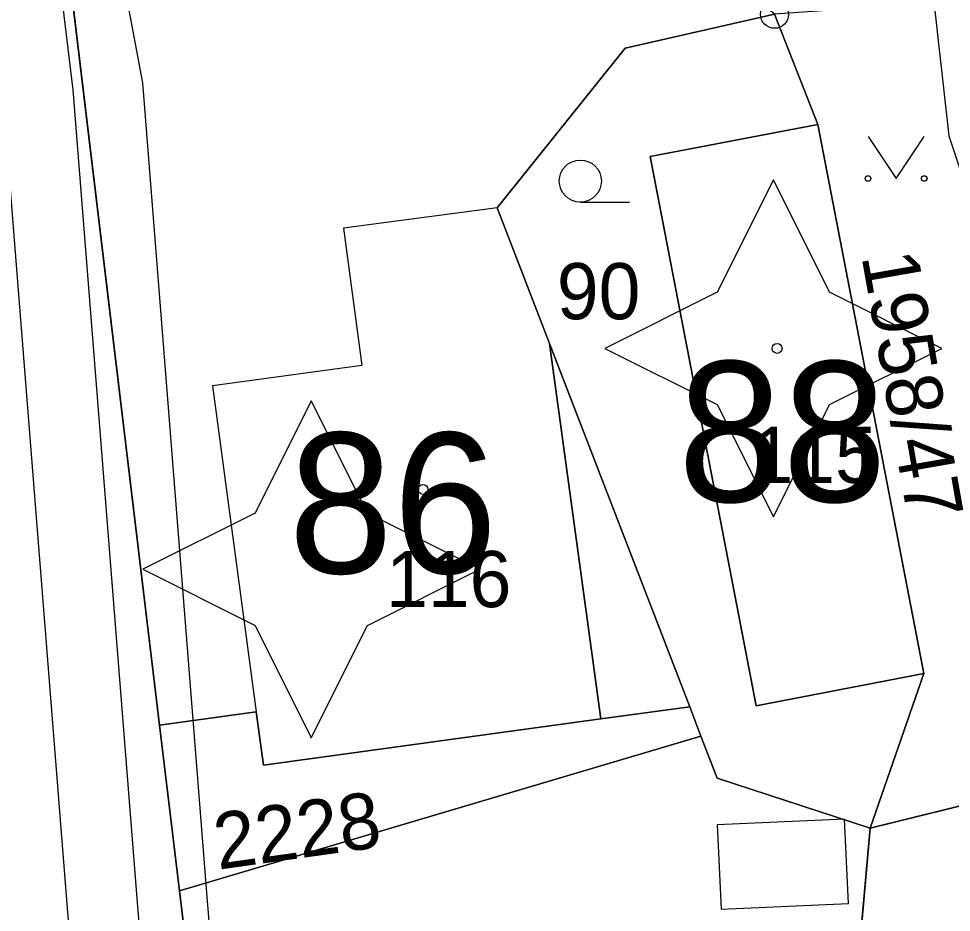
# Model space of a CAD drawing. Extents: x -706130 to -698555, y -971544 to -967260.
# Drawn here: x -704363.18 to -704329.97, y -969749.51 to -969717.69 of the extents above; entities that cross this region are included whole.
import ezdxf

# ---------------------------------------------------------------- set-up
doc = ezdxf.new("R2010")
doc.units = 0
for name, color, linetype in [('_Doplněk budov pro zastavěnost', 7, 'Continuous'), ('Architektonicky cenná stavba S', 7, 'Continuous'), ('BPEJ I-II trida ochrany S', 7, 'Continuous'), ('Docházková izochrona - BUS S', 7, 'Continuous'), ('Docházková izochrona - VLAK N', 7, 'Continuous'), ('KN_Budovy', 7, 'Continuous'), ('KN_Budovy_cisla_domovni', 7, 'Continuous'), ('KN_Hranice_parcel', 7, 'Continuous'), ('KN_Hranice_parcel_vnitrni_kresba', 7, 'Continuous'), ('KN_Parcelni cisla', 7, 'Continuous'), ('KN_Polygon parcely', 7, 'Continuous'), ('KN_POZEMKY_13_ZASTAVENA PLOCHA', 7, 'Continuous'), ('KN_POZEMKY_14_OSTATNI PLOCHA', 7, 'Continuous'), ('KN_POZEMKY_5_ZAHRADA', 7, 'Continuous'), ('KN_VYUZITI_16_ostatni plocha_silnice', 7, 'Continuous'), ('KN_VYUZITI_19_ostatni plocha_zelen', 7, 'Continuous'), ('KN_Značky bodu BP', 7, 'Continuous'), ('KN_Značky budov', 7, 'Continuous'), ('KN_Značky kultur', 7, 'Continuous'), ('Koridor pro umístění staveb pro snižování ohrožení území povodněmi N', 7, 'Continuous'), ('Koridor pro umístění staveb pro snižování ohrožení území povodněmi N ŠRAFY', 7, 'Continuous'), ('Plochy doprava silniční - silnice III třídy S', 7, 'Continuous'), ('Plochy smíšené obytné venkovské S', 7, 'Continuous'), ('Plochy vodní a vodních toku_linie zatrubněný tok S', 7, 'Continuous'), ('Regulační bloky zastavěné S', 7, 'Continuous'), ('VPS pro snizovani ohrozeni uzemi povodnemi_obrys N', 7, 'Continuous'), ('VPS pro snizovani ohrozeni uzemi povodnemi_plochy N', 7, 'Continuous'), ('VÝŠKOPIS_vrstevnice hlavní', 7, 'Continuous')]:
    doc.layers.add(name, color=color, linetype=linetype)

msp = doc.modelspace()

# ---------------------------------------------------------------- linework, layer by layer
at = {"layer": '_Doplněk budov pro zastavěnost'}
for p, q in [((-704333.782, -969746.187), (-704338.312, -969746.397)), ((-704338.312, -969746.397), (-704338.172, -969749.397)), ((-704333.642, -969749.187), (-704333.782, -969746.187)), ((-704338.172, -969749.397), (-704333.642, -969749.187))]:
    msp.add_line(p, q, dxfattribs=at)
at = {"layer": 'Architektonicky cenná stavba S'}
for points in [[(-704336.31, -969723.427), (-704338.31, -969727.427), (-704342.31, -969729.427), (-704338.31, -969731.427), (-704336.31, -969735.427), (-704334.31, -969731.427), (-704330.31, -969729.427), (-704334.31, -969727.427)], [(-704352.763, -969731.293), (-704354.763, -969735.293), (-704358.763, -969737.293), (-704354.763, -969739.293), (-704352.763, -969743.293), (-704350.763, -969739.293), (-704346.763, -969737.293), (-704350.763, -969735.293)]]:
    msp.add_lwpolyline(points, close=True, dxfattribs=at)
at = {"layer": 'BPEJ I-II trida ochrany S'}
for p, q in [((-704336.27, -969717.53), (-704341.59, -969718.74)), ((-704334.73, -969721.45), (-704336.27, -969717.53)), ((-704341.59, -969718.74), (-704346.15, -969724.42)), ((-704340.7, -969722.6), (-704334.73, -969721.45)), ((-704337.8, -969737.6), (-704340.7, -969722.6)), ((-704346.15, -969724.42), (-704344.28, -969729.25)), ((-704344.28, -969729.25), (-704339.29, -969742.19)), ((-704336.92, -969742.15), (-704337.8, -969737.6)), ((-704330.96, -969741), (-704336.92, -969742.15)), ((-704332.86, -969746.51), (-704330.96, -969741)), ((-704354.72, -969742.37), (-704358.16, -969742.84)), ((-704354.46, -969744.27), (-704354.72, -969742.37)), ((-704339.29, -969742.19), (-704342.45, -969742.62)), ((-704342.45, -969742.62), (-704354.46, -969744.27)), ((-704358.16, -969742.84), (-704357.45, -969748.74)), ((-704333.94, -969758.61), (-704332.86, -969746.51)), ((-704357.45, -969748.74), (-704357.27, -969750.23))]:
    msp.add_line(p, q, dxfattribs=at)
at = {"layer": 'Docházková izochrona - BUS S'}
msp.add_arc((-704475.99, -969462.395), 400, 57.53029, 230.24409, dxfattribs=at)
at = {"layer": 'Docházková izochrona - VLAK N'}
msp.add_circle((-704165.451, -969778.767), 800, dxfattribs=at)
at = {"layer": 'KN_Budovy'}
for points in [[(-704340.7, -969722.6), (-704337.8, -969737.6), (-704336.92, -969742.15), (-704330.96, -969741), (-704331.81, -969736.58), (-704334.73, -969721.45)], [(-704350.96, -969730.04), (-704356.28, -969730.76), (-704354.72, -969742.37), (-704354.46, -969744.27), (-704342.45, -969742.62), (-704344.28, -969729.25), (-704346.15, -969724.42), (-704351.62, -969725.15)]]:
    msp.add_lwpolyline(points, close=True, dxfattribs=at)
at = {"layer": 'KN_Hranice_parcel'}
for p, q in [((-704334.73, -969721.45), (-704336.27, -969717.53)), ((-704332.86, -969746.51), (-704330.96, -969741)), ((-704339.29, -969742.19), (-704338.89, -969743.24)), ((-704358.16, -969742.84), (-704357.45, -969748.74)), ((-704338.89, -969743.24), (-704357.45, -969748.74)), ((-704332.86, -969746.51), (-704326.07, -969744.83))]:
    msp.add_line(p, q, dxfattribs=at)
for points in [[(-704362.53, -969704.59), (-704362.65, -969705.49), (-704358.16, -969742.84)], [(-704339.29, -969742.19), (-704344.28, -969729.25), (-704346.15, -969724.42), (-704341.59, -969718.74), (-704336.27, -969717.53)], [(-704334.73, -969721.45), (-704340.7, -969722.6), (-704337.8, -969737.6), (-704336.92, -969742.15), (-704330.96, -969741)], [(-704330.96, -969741), (-704331.81, -969736.58), (-704334.73, -969721.45)], [(-704358.16, -969742.84), (-704354.72, -969742.37), (-704354.46, -969744.27), (-704342.45, -969742.62), (-704339.29, -969742.19)], [(-704338.89, -969743.24), (-704338.31, -969744.73), (-704332.86, -969746.51)], [(-704346.68, -969769.42), (-704342.33, -969766.35), (-704336.52, -969762.19), (-704333.94, -969758.61), (-704332.86, -969746.51)], [(-704357.45, -969748.74), (-704357.27, -969750.23), (-704356.69, -969770.74)]]:
    msp.add_lwpolyline(points, dxfattribs=at)
at = {"layer": 'KN_Hranice_parcel_vnitrni_kresba'}
for p, q in [((-704346.15, -969724.42), (-704351.62, -969725.15)), ((-704351.62, -969725.15), (-704350.96, -969730.04)), ((-704344.28, -969729.25), (-704342.45, -969742.62)), ((-704350.96, -969730.04), (-704356.28, -969730.76)), ((-704356.28, -969730.76), (-704354.72, -969742.37))]:
    msp.add_line(p, q, dxfattribs=at)
at = {"layer": 'KN_Polygon parcely'}
msp.add_lwpolyline([(-704357.27, -969750.23), (-704357.45, -969748.74), (-704358.16, -969742.84), (-704362.65, -969705.49), (-704362.53, -969704.59), (-704361.36, -969695.37), (-704359.24, -969684.02), (-704357.06, -969672.31), (-704356.66, -969662.94), (-704358.33, -969634.69), (-704364.81, -969610.27)], dxfattribs=at)
for points in [[(-704339.29, -969742.19), (-704344.28, -969729.25), (-704346.15, -969724.42), (-704341.59, -969718.74), (-704336.27, -969717.53), (-704341.41, -969713.21), (-704345.75, -969705.22), (-704346.87, -969703.02), (-704352.39, -969703.58), (-704361.67, -969704.5), (-704362.53, -969704.59), (-704362.65, -969705.49), (-704358.16, -969742.84), (-704354.72, -969742.37), (-704354.46, -969744.27), (-704342.45, -969742.62)], [(-704329.3, -969719.72), (-704329.64, -969717.07), (-704336.27, -969717.53), (-704334.73, -969721.45), (-704331.81, -969736.58), (-704330.96, -969741), (-704332.86, -969746.51), (-704326.07, -969744.83), (-704327.92, -969730.48)], [(-704330.96, -969741), (-704336.92, -969742.15), (-704337.8, -969737.6), (-704340.7, -969722.6), (-704334.73, -969721.45), (-704336.27, -969717.53), (-704341.59, -969718.74), (-704346.15, -969724.42), (-704344.28, -969729.25), (-704339.29, -969742.19), (-704338.89, -969743.24), (-704338.31, -969744.73), (-704332.86, -969746.51)], [(-704330.96, -969741), (-704331.81, -969736.58), (-704334.73, -969721.45), (-704340.7, -969722.6), (-704337.8, -969737.6), (-704336.92, -969742.15)], [(-704358.16, -969742.84), (-704357.45, -969748.74), (-704338.89, -969743.24), (-704339.29, -969742.19), (-704342.45, -969742.62), (-704354.46, -969744.27), (-704354.72, -969742.37)], [(-704338.89, -969743.24), (-704357.45, -969748.74), (-704357.27, -969750.23), (-704356.69, -969770.74), (-704346.68, -969769.42), (-704342.33, -969766.35), (-704336.52, -969762.19), (-704333.94, -969758.61), (-704332.86, -969746.51), (-704338.31, -969744.73)], [(-704346.68, -969769.42), (-704338.67, -969771.07), (-704330.91, -969774.57), (-704324.29, -969776.95), (-704321.93, -969777.11), (-704323.02, -969765.13), (-704326.07, -969744.83), (-704332.86, -969746.51), (-704333.94, -969758.61), (-704336.52, -969762.19), (-704342.33, -969766.35)]]:
    msp.add_lwpolyline(points, close=True, dxfattribs=at)
at = {"layer": 'KN_POZEMKY_13_ZASTAVENA PLOCHA'}
for p, q in [((-704358.16, -969742.84), (-704362.65, -969705.49)), ((-704336.27, -969717.53), (-704341.59, -969718.74)), ((-704341.59, -969718.74), (-704346.15, -969724.42)), ((-704340.7, -969722.6), (-704334.73, -969721.45)), ((-704334.73, -969721.45), (-704331.81, -969736.58)), ((-704337.8, -969737.6), (-704340.7, -969722.6)), ((-704346.15, -969724.42), (-704344.28, -969729.25)), ((-704344.28, -969729.25), (-704339.29, -969742.19)), ((-704331.81, -969736.58), (-704330.96, -969741)), ((-704336.92, -969742.15), (-704337.8, -969737.6)), ((-704330.96, -969741), (-704336.92, -969742.15)), ((-704354.72, -969742.37), (-704358.16, -969742.84)), ((-704354.46, -969744.27), (-704354.72, -969742.37)), ((-704339.29, -969742.19), (-704342.45, -969742.62)), ((-704342.45, -969742.62), (-704354.46, -969744.27))]:
    msp.add_line(p, q, dxfattribs=at)
at = {"layer": 'KN_POZEMKY_14_OSTATNI PLOCHA'}
for p, q in [((-704362.65, -969705.49), (-704358.16, -969742.84)), ((-704334.73, -969721.45), (-704336.27, -969717.53)), ((-704331.81, -969736.58), (-704334.73, -969721.45)), ((-704330.96, -969741), (-704331.81, -969736.58)), ((-704332.86, -969746.51), (-704330.96, -969741)), ((-704358.16, -969742.84), (-704357.45, -969748.74)), ((-704326.07, -969744.83), (-704332.86, -969746.51)), ((-704332.86, -969746.51), (-704326.07, -969744.83)), ((-704333.94, -969758.61), (-704332.86, -969746.51)), ((-704357.45, -969748.74), (-704357.27, -969750.23))]:
    msp.add_line(p, q, dxfattribs=at)
at = {"layer": 'KN_POZEMKY_5_ZAHRADA'}
for p, q in [((-704341.59, -969718.74), (-704336.27, -969717.53)), ((-704336.27, -969717.53), (-704334.73, -969721.45)), ((-704346.15, -969724.42), (-704341.59, -969718.74)), ((-704334.73, -969721.45), (-704340.7, -969722.6)), ((-704340.7, -969722.6), (-704337.8, -969737.6)), ((-704344.28, -969729.25), (-704346.15, -969724.42)), ((-704339.29, -969742.19), (-704344.28, -969729.25)), ((-704337.8, -969737.6), (-704336.92, -969742.15)), ((-704336.92, -969742.15), (-704330.96, -969741)), ((-704330.96, -969741), (-704332.86, -969746.51)), ((-704358.16, -969742.84), (-704354.72, -969742.37)), ((-704354.72, -969742.37), (-704354.46, -969744.27)), ((-704342.45, -969742.62), (-704339.29, -969742.19)), ((-704339.29, -969742.19), (-704338.89, -969743.24)), ((-704338.89, -969743.24), (-704339.29, -969742.19)), ((-704354.46, -969744.27), (-704342.45, -969742.62)), ((-704357.45, -969748.74), (-704358.16, -969742.84)), ((-704338.89, -969743.24), (-704357.45, -969748.74)), ((-704357.45, -969748.74), (-704338.89, -969743.24)), ((-704338.89, -969743.24), (-704338.31, -969744.73)), ((-704338.31, -969744.73), (-704338.89, -969743.24)), ((-704338.31, -969744.73), (-704332.86, -969746.51)), ((-704332.86, -969746.51), (-704338.31, -969744.73)), ((-704332.86, -969746.51), (-704333.94, -969758.61)), ((-704357.27, -969750.23), (-704357.45, -969748.74))]:
    msp.add_line(p, q, dxfattribs=at)
at = {"layer": 'KN_VYUZITI_16_ostatni plocha_silnice'}
for p, q in [((-704362.65, -969705.49), (-704358.16, -969742.84)), ((-704358.16, -969742.84), (-704357.45, -969748.74)), ((-704357.45, -969748.74), (-704357.27, -969750.23))]:
    msp.add_line(p, q, dxfattribs=at)
at = {"layer": 'KN_VYUZITI_19_ostatni plocha_zelen'}
for p, q in [((-704334.73, -969721.45), (-704336.27, -969717.53)), ((-704331.81, -969736.58), (-704334.73, -969721.45)), ((-704330.96, -969741), (-704331.81, -969736.58)), ((-704332.86, -969746.51), (-704330.96, -969741)), ((-704326.07, -969744.83), (-704332.86, -969746.51)), ((-704332.86, -969746.51), (-704326.07, -969744.83)), ((-704333.94, -969758.61), (-704332.86, -969746.51))]:
    msp.add_line(p, q, dxfattribs=at)
at = {"layer": 'KN_Značky bodu BP'}
msp.add_circle((-704336.27, -969717.53), 0.5, dxfattribs=at)
at = {"layer": 'KN_Značky budov'}
for centre in [(-704336.177, -969729.429), (-704348.787, -969734.449)]:
    msp.add_circle(centre, 0.175, dxfattribs=at)
at = {"layer": 'KN_Značky kultur'}
msp.add_line((-704343.183, -969724.22), (-704341.433, -969724.22), dxfattribs=at)
msp.add_lwpolyline([(-704332.94, -969721.879), (-704331.94, -969723.38), (-704330.94, -969721.879)], dxfattribs=at)
for centre, radius in [((-704343.183, -969723.47), 0.75), ((-704332.94, -969723.379), 0.1), ((-704330.94, -969723.379), 0.1)]:
    msp.add_circle(centre, radius, dxfattribs=at)
at = {"layer": 'Koridor pro umístění staveb pro snižování ohrožení území povodněmi N'}
for points in [[(-704354.364, -969774.646), (-704356.468, -969748.955), (-704358.762, -969719.974), (-704361.67, -969704.5), (-704360.52, -969695.48), (-704356.792, -969694.253), (-704346.076, -969670.725), (-704343.56, -969660.747), (-704343.362, -969660.326), (-704340.996, -969654.638), (-704340.63, -969653.946), (-704338.706, -969651.079), (-704337.953, -969648.498), (-704337.781, -969647.08), (-704337.483, -969643.761), (-704338.389, -969637.955), (-704341.072, -969633.446), (-704347.45, -969624.431), (-704358.629, -969600.456), (-704367.035, -969572.625)], [(-704363.738, -969720.471), (-704361.452, -969749.357), (-704359.326, -969775.324)]]:
    msp.add_lwpolyline(points, dxfattribs=at)
at = {"layer": 'Koridor pro umístění staveb pro snižování ohrožení území povodněmi N ŠRAFY'}
for points in [[(-704354.364, -969774.646), (-704356.468, -969748.955), (-704358.762, -969719.974), (-704361.67, -969704.5), (-704360.52, -969695.48), (-704356.792, -969694.253), (-704346.076, -969670.725), (-704343.56, -969660.747), (-704343.362, -969660.326), (-704340.996, -969654.638), (-704340.63, -969653.946), (-704338.706, -969651.079), (-704337.953, -969648.498), (-704337.781, -969647.08), (-704337.483, -969643.761), (-704338.389, -969637.955), (-704341.072, -969633.446), (-704347.45, -969624.431), (-704358.629, -969600.456), (-704367.035, -969572.625)], [(-704363.738, -969720.471), (-704361.452, -969749.357), (-704359.326, -969775.324)]]:
    msp.add_lwpolyline(points, dxfattribs=at)
at = {"layer": 'Plochy doprava silniční - silnice III třídy S'}
for p, q in [((-704358.16, -969742.84), (-704362.65, -969705.49)), ((-704357.45, -969748.74), (-704358.16, -969742.84)), ((-704357.27, -969750.23), (-704357.45, -969748.74))]:
    msp.add_line(p, q, dxfattribs=at)
at = {"layer": 'Plochy smíšené obytné venkovské S'}
msp.add_line((-704358.16, -969742.84), (-704357.45, -969748.74), dxfattribs=at)
for points in [[(-704362.53, -969704.59), (-704362.65, -969705.49), (-704358.16, -969742.84)], [(-704357.45, -969748.74), (-704357.27, -969750.23), (-704356.69, -969770.74)]]:
    msp.add_lwpolyline(points, dxfattribs=at)
at = {"layer": 'Plochy vodní a vodních toku_linie zatrubněný tok S'}
msp.add_lwpolyline([(-704348.445, -969669.895), (-704358.9, -969692.85), (-704361.541, -969695.702), (-704362.99, -969705.8), (-704361.25, -969720.223), (-704358.96, -969749.156), (-704356.845, -969774.985)], dxfattribs=at)
at = {"layer": 'Regulační bloky zastavěné S'}
msp.add_line((-704358.16, -969742.84), (-704357.45, -969748.74), dxfattribs=at)
for points in [[(-704362.53, -969704.59), (-704362.65, -969705.49), (-704358.16, -969742.84)], [(-704357.45, -969748.74), (-704357.27, -969750.23), (-704356.69, -969770.74)]]:
    msp.add_lwpolyline(points, dxfattribs=at)
at = {"layer": 'VPS pro snizovani ohrozeni uzemi povodnemi_obrys N'}
for points in [[(-704354.364, -969774.646), (-704356.468, -969748.955), (-704358.762, -969719.974), (-704361.67, -969704.5), (-704360.52, -969695.48), (-704356.792, -969694.253), (-704346.076, -969670.725), (-704343.56, -969660.747), (-704343.362, -969660.326), (-704340.996, -969654.638), (-704340.63, -969653.946), (-704338.706, -969651.079), (-704337.953, -969648.498), (-704337.781, -969647.08), (-704337.483, -969643.761), (-704338.389, -969637.955), (-704341.072, -969633.446), (-704347.45, -969624.431), (-704358.629, -969600.456), (-704367.035, -969572.625)], [(-704363.738, -969720.471), (-704361.452, -969749.357), (-704359.326, -969775.324)]]:
    msp.add_lwpolyline(points, dxfattribs=at)
at = {"layer": 'VPS pro snizovani ohrozeni uzemi povodnemi_plochy N'}
for points in [[(-704354.364, -969774.646), (-704356.468, -969748.955), (-704358.762, -969719.974), (-704361.67, -969704.5), (-704360.52, -969695.48), (-704356.792, -969694.253), (-704346.076, -969670.725), (-704343.56, -969660.747), (-704343.362, -969660.326), (-704340.996, -969654.638), (-704340.63, -969653.946), (-704338.706, -969651.079), (-704337.953, -969648.498), (-704337.781, -969647.08), (-704337.483, -969643.761), (-704338.389, -969637.955), (-704341.072, -969633.446), (-704347.45, -969624.431), (-704358.629, -969600.456), (-704367.035, -969572.625)], [(-704363.738, -969720.471), (-704361.452, -969749.357), (-704359.326, -969775.324)]]:
    msp.add_lwpolyline(points, dxfattribs=at)
at = {"layer": 'VÝŠKOPIS_vrstevnice hlavní'}
msp.add_lwpolyline([(-704414.085, -969474.367), (-704410.141, -969471.988), (-704405.178, -969472.377), (-704389.398, -969503.708), (-704358.104, -969571.706), (-704352.175, -969580.166), (-704344.386, -969589.004), (-704337.211, -969595.855), (-704326.453, -969607.807), (-704323.624, -969615.139), (-704324.135, -969619.606), (-704327.659, -969633.867), (-704330.295, -969642.546), (-704332.952, -969657.431), (-704334.746, -969673.932), (-704334.181, -969690.441), (-704332.357, -969701.37), (-704330.068, -969721.856), (-704326.014, -969734.033), (-704319.758, -969755.651)], dxfattribs=at)

# ---------------------------------------------------------------- texts
at = {"layer": 'KN_Budovy_cisla_domovni'}
for s, p in [('88', (-704339.71, -969734.889)), ('86', (-704353.574, -969737.434))]:
    msp.add_text(s, height=5, dxfattribs=at).set_placement(p)
at = {"layer": 'KN_Parcelni cisla'}
for s, rotation, p in [('1958/47', 280, (-704333.177, -969726.137)), ('2228', 8, (-704356.081, -969747.991))]:
    msp.add_text(s, height=2, rotation=rotation, dxfattribs=at).set_placement(p)
for s, p in [('90', (-704344.02, -969728.39)), ('115', (-704337.09, -969734.22)), ('116', (-704350.1, -969738.64))]:
    msp.add_text(s, height=2, dxfattribs=at).set_placement(p)

doc.saveas('drawing.dxf')
